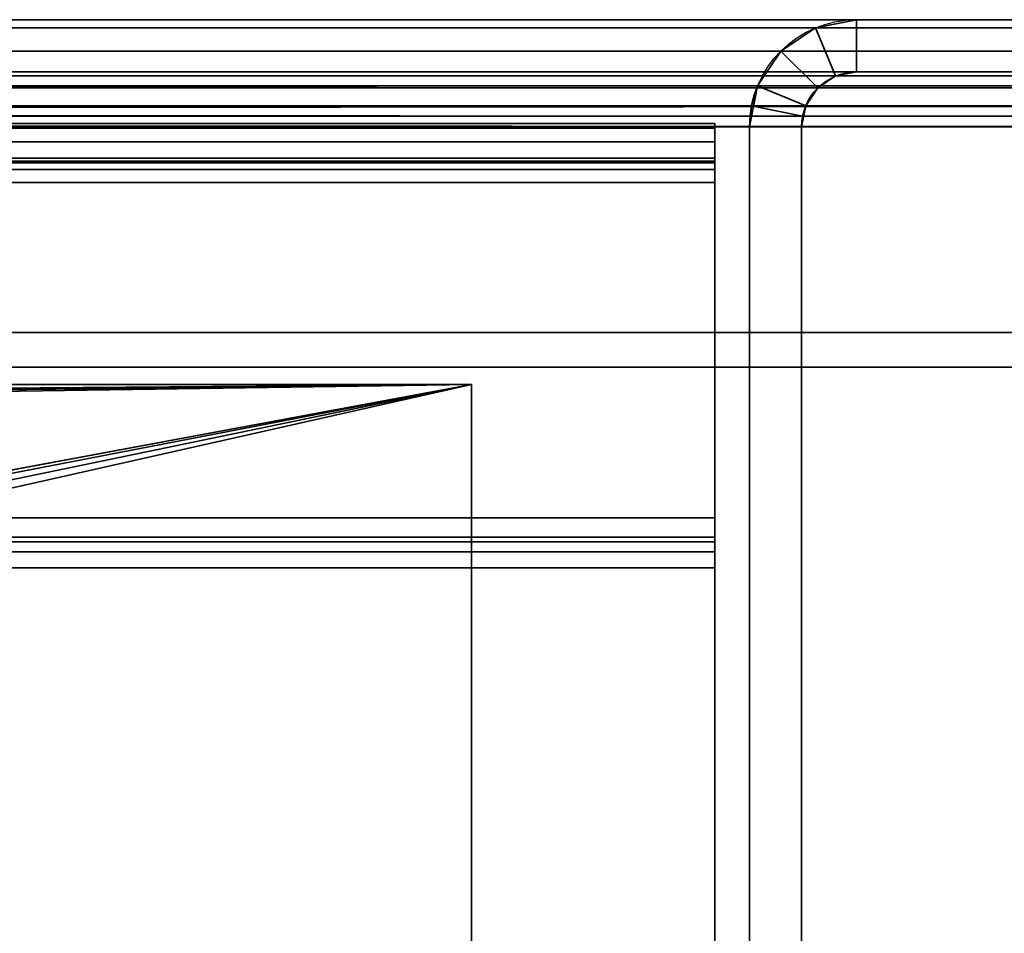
# Model space of a CAD drawing. Header units: millimetres. Extents: x -523 to 5173, y -130 to 66.
# Tile 889 of 1056: x 309 to 337, y 24 to 50. Entities that reach past the tile are written whole.
import ezdxf

# ---------------------------------------------------------------- set-up
doc = ezdxf.new("R2010")
doc.units = ezdxf.units.MM
doc.layers.add('151', color=7, linetype='Continuous', true_color=0xffffff)

# ---------------------------------------------------------------- blocks, each defined once
blk = doc.blocks.new('UG_SURFACE_009')
at = {"layer": '151', "color": 252, "linetype": 'Continuous', "lineweight": 35}
for points in [[(-522.5, 40, 2207), (522.5, 40, 2207), (372.5, 40, 2057), (-372.5, 40, 2057)], [(522.5, -46, 2207), (522.5, 40, 2207), (-522.5, 40, 2207), (-522.5, -46, 2207)], [(-372.5, -46, 2057), (-372.5, 40, 2057), (372.5, 40, 2057), (372.5, -46, 2057)]]:
    blk.add_3dface(points, dxfattribs=at)
blk = doc.blocks.new('UG_SURFACE_041')
at = {"layer": '151', "color": 252, "linetype": 'Continuous', "lineweight": 35}
for points in [[(-329, 46.877, 0.36), (329, 46.877, 0.36), (329, 47.013, -0.466), (-329, 47.013, -0.466)], [(329, 47.013, -7.094), (-329, 47.013, -7.094), (-329, 47.013, -0.466), (329, 47.013, -0.466)], [(329, 47.013, -7.094), (329, 46.013, -7.094), (-329, 46.013, -7.094), (-329, 47.013, -7.094)], [(-329, 46.484, 1.099), (329, 46.484, 1.099), (329, 46.877, 0.36), (-329, 46.877, 0.36)], [(329, 47.013, -0.466), (329, 46.877, 0.36), (329, 45.93, 0.04), (329, 46.013, -0.466)], [(329, 46.013, -0.466), (329, 46.013, -7.094), (329, 47.013, -7.094), (329, 47.013, -0.466)], [(329, 46.877, 0.36), (329, 46.484, 1.099), (329, 45.689, 0.492), (329, 45.93, 0.04)], [(-329, 45.876, 1.673), (329, 45.876, 1.673), (329, 46.484, 1.099), (-329, 46.484, 1.099)], [(329, 45.316, 0.844), (329, 45.689, 0.492), (329, 46.484, 1.099), (329, 45.876, 1.673)], [(329, 46.013, -7.094), (329, 46.013, -0.466), (-329, 46.013, -0.466), (-329, 46.013, -7.094)], [(-329, 46.013, -0.466), (329, 46.013, -0.466), (329, 45.93, 0.04), (-329, 45.93, 0.04)], [(-329, 45.93, 0.04), (329, 45.93, 0.04), (329, 45.689, 0.492), (-329, 45.689, 0.492)], [(329, 45.876, 1.673), (-329, 45.876, 1.673), (-329, 35.667, 8.559), (329, 35.667, 8.559)], [(-329, 45.689, 0.492), (329, 45.689, 0.492), (329, 45.316, 0.844), (-329, 45.316, 0.844)], [(329, 35.108, 7.73), (329, 45.316, 0.844), (329, 45.876, 1.673), (329, 35.667, 8.559)], [(329, 45.316, 0.844), (329, 35.108, 7.73), (-329, 35.108, 7.73), (-329, 45.316, 0.844)], [(-329, 34.978, 8.887), (329, 34.978, 8.887), (329, 35.667, 8.559), (-329, 35.667, 8.559)], [(329, 35.667, 8.559), (329, 34.978, 8.887), (329, 34.686, 7.931), (329, 35.108, 7.73)], [(-329, 35.108, 7.73), (329, 35.108, 7.73), (329, 34.686, 7.931), (-329, 34.686, 7.931)], [(-329, 34.224, 9), (329, 34.224, 9), (329, 34.978, 8.887), (-329, 34.978, 8.887)], [(329, 34.224, 8), (329, 34.686, 7.931), (329, 34.978, 8.887), (329, 34.224, 9)], [(-329, 34.686, 7.931), (329, 34.686, 7.931), (329, 34.224, 8), (-329, 34.224, 8)], [(329, 34.224, 9), (-329, 34.224, 9), (-329, 7.5, 9), (329, 7.5, 9)], [(329, 34.224, 8), (329, 7.5, 8), (-329, 7.5, 8), (-329, 34.224, 8)], [(329, 34.224, 9), (329, 7.5, 9), (329, 7.5, 8), (329, 34.224, 8)]]:
    blk.add_3dface(points, dxfattribs=at)
blk = doc.blocks.new('UG_SURFACE_043')
at = {"layer": '151', "color": 252, "linetype": 'Continuous', "lineweight": 35}
for points in [[(-19.686, 36.984, -4.6), (322, 39.5, -4.6), (-322, 39.5, -4.6)], [(322, 39.5, -6.1), (-322, 39.5, -6.1), (-322, 39.5, -4.6), (322, 39.5, -4.6)], [(-322, 39.5, -6.1), (322, 39.5, -6.1), (-19.686, 36.984, -6.1)], [(322, 39.5, -4.6), (-19.686, 36.984, -4.6), (-18.5, 36.598, -4.6)], [(-18.5, 36.598, -6.1), (-19.686, 36.984, -6.1), (322, 39.5, -6.1)], [(322, 39.5, -4.6), (-18.5, 36.598, -4.6), (-17.573, 35.763, -4.6)], [(-17.573, 35.763, -6.1), (-18.5, 36.598, -6.1), (322, 39.5, -6.1)], [(-17.573, 35.763, -4.6), (-17.066, 34.624, -4.6), (322, 39.5, -4.6)], [(-17.573, 35.763, -6.1), (322, 39.5, -6.1), (252.052, 26.5, -6.1)], [(252.052, 26.5, -4.6), (322, 39.5, -4.6), (-17.066, 34.624, -4.6)], [(252.052, 26.5, -4.6), (253.266, 26.22, -4.6), (322, 39.5, -4.6)], [(322, 39.5, -6.1), (253.266, 26.22, -6.1), (252.052, 26.5, -6.1)], [(322, 39.5, -4.6), (253.266, 26.22, -4.6), (254.262, 25.471, -4.6)], [(254.262, 25.471, -6.1), (253.266, 26.22, -6.1), (322, 39.5, -6.1)], [(322, 39.5, -4.6), (254.262, 25.471, -4.6), (254.867, 24.383, -4.6)], [(254.867, 24.383, -6.1), (254.262, 25.471, -6.1), (322, 39.5, -6.1)], [(254.867, 24.383, -4.6), (254.979, 23.142, -4.6), (322, 20.58, -4.6), (322, 39.5, -4.6)], [(322, 39.5, -6.1), (322, 20.58, -6.1), (254.979, 23.142, -6.1), (254.867, 24.383, -6.1)], [(322, 20.58, -6.1), (322, 39.5, -6.1), (322, 39.5, -4.6), (322, 20.58, -4.6)]]:
    blk.add_3dface(points, dxfattribs=at)
blk = doc.blocks.new('UG_SURFACE_057')
at = {"layer": '151', "color": 252, "linetype": 'Continuous', "lineweight": 35}
for points in [[(360.92, 50, 2045.92), (-360.92, 50, 2045.92), (-362.099, 49.766, 2047.099), (362.099, 49.766, 2047.099)], [(-333.08, 50, 2018.08), (-360.92, 50, 2045.92), (360.92, 50, 2045.92), (333.08, 50, 2018.08)], [(331.901, 49.766, 2016.901), (-331.901, 49.766, 2016.901), (-333.08, 50, 2018.08), (333.08, 50, 2018.08)], [(333.08, 48.5, 2018.08), (332.475, 48.38, 2017.475), (331.901, 49.766, 2016.901), (333.08, 50, 2018.08)], [(360.92, 48.5, 2045.92), (333.08, 48.5, 2018.08), (333.08, 50, 2018.08), (360.92, 50, 2045.92)], [(362.099, 49.766, 2047.099), (-362.099, 49.766, 2047.099), (-363.098, 49.098, 2048.098), (363.098, 49.098, 2048.098)], [(330.902, 49.098, 2015.902), (-330.902, 49.098, 2015.902), (-331.901, 49.766, 2016.901), (331.901, 49.766, 2016.901)], [(332.475, 48.38, 2017.475), (331.963, 48.037, 2016.963), (330.902, 49.098, 2015.902), (331.901, 49.766, 2016.901)], [(363.098, 49.098, 2048.098), (-363.098, 49.098, 2048.098), (-363.766, 48.099, 2048.766), (363.766, 48.099, 2048.766)], [(330.234, 48.099, 2015.234), (-330.234, 48.099, 2015.234), (-330.902, 49.098, 2015.902), (330.902, 49.098, 2015.902)], [(330.234, 48.099, 2015.234), (330.902, 49.098, 2015.902), (331.963, 48.037, 2016.963), (331.62, 47.525, 2016.62)], [(361.525, 48.38, 2046.525), (-361.525, 48.38, 2046.525), (-360.92, 48.5, 2045.92), (360.92, 48.5, 2045.92)], [(-333.08, 48.5, 2018.08), (333.08, 48.5, 2018.08), (360.92, 48.5, 2045.92), (-360.92, 48.5, 2045.92)], [(333.08, 48.5, 2018.08), (-333.08, 48.5, 2018.08), (-332.475, 48.38, 2017.475), (332.475, 48.38, 2017.475)], [(362.037, 48.037, 2047.037), (-362.037, 48.037, 2047.037), (-361.525, 48.38, 2046.525), (361.525, 48.38, 2046.525)], [(332.475, 48.38, 2017.475), (-332.475, 48.38, 2017.475), (-331.963, 48.037, 2016.963), (331.963, 48.037, 2016.963)], [(363.941, 47.521, 2048.941), (363.766, 48.099, 2048.766), (-363.766, 48.099, 2048.766), (-363.941, 47.521, 2048.941)], [(362.38, 47.525, 2047.38), (-362.38, 47.525, 2047.38), (-362.037, 48.037, 2047.037), (362.037, 48.037, 2047.037)], [(331.963, 48.037, 2016.963), (-331.963, 48.037, 2016.963), (-331.62, 47.525, 2016.62), (331.62, 47.525, 2016.62)], [(-330.059, 47.521, 2015.059), (-330.234, 48.099, 2015.234), (330.234, 48.099, 2015.234)], [(-330.059, 47.521, 2015.059), (330.234, 48.099, 2015.234), (330.059, 47.521, 2015.059)], [(330.059, 47.521, 2015.059), (330.234, 48.099, 2015.234), (331.62, 47.525, 2016.62), (331.53, 47.228, 2016.53)], [(-364, 46.92, 2049), (364, 46.92, 2049), (363.941, 47.521, 2048.941)], [(-363.941, 47.521, 2048.941), (-364, 46.92, 2049), (363.941, 47.521, 2048.941)], [(-362.47, 47.228, 2047.47), (-362.38, 47.525, 2047.38), (362.38, 47.525, 2047.38), (362.47, 47.228, 2047.47)], [(331.53, 47.228, 2016.53), (-331.62, 47.525, 2016.62), (-331.53, 47.228, 2016.53)], [(331.53, 47.228, 2016.53), (331.62, 47.525, 2016.62), (-331.62, 47.525, 2016.62)], [(330.059, 47.521, 2015.059), (-330, 46.92, 2015), (-330.059, 47.521, 2015.059)], [(330.059, 47.521, 2015.059), (330, 46.92, 2015), (-330, 46.92, 2015)], [(330, 46.92, 2015), (330.059, 47.521, 2015.059), (331.53, 47.228, 2016.53), (331.5, 46.92, 2016.5)], [(362.5, 46.92, 2047.5), (-362.5, 46.92, 2047.5), (-362.47, 47.228, 2047.47)], [(362.47, 47.228, 2047.47), (362.5, 46.92, 2047.5), (-362.47, 47.228, 2047.47)], [(-331.53, 47.228, 2016.53), (331.5, 46.92, 2016.5), (331.53, 47.228, 2016.53)], [(-331.53, 47.228, 2016.53), (-331.5, 46.92, 2016.5), (331.5, 46.92, 2016.5)], [(-364, 46.92, 2049), (-364, 41, 2049), (364, 41, 2049), (364, 46.92, 2049)], [(-362.5, 46.92, 2047.5), (362.5, 46.92, 2047.5), (362.5, 41, 2047.5), (-362.5, 41, 2047.5)], [(-331.5, 7.25, 2016.5), (331.5, 7.25, 2016.5), (331.5, 46.92, 2016.5), (-331.5, 46.92, 2016.5)], [(-330, 7.25, 2015), (-330, 46.92, 2015), (330, 46.92, 2015), (330, 7.25, 2015)], [(331.5, 46.92, 2016.5), (331.5, 7.25, 2016.5), (330, 7.25, 2015), (330, 46.92, 2015)], [(-362.5, 41, 2047.5), (362.5, 41, 2047.5), (364, 41, 2049), (-364, 41, 2049)]]:
    blk.add_3dface(points, dxfattribs=at)
blk = doc.blocks.new('UG_SURFACE_058')
at = {"layer": '151', "color": 252, "linetype": 'Continuous', "lineweight": 35}
for points in [[(333.08, 50, 2018.08), (333.08, 50, -8), (331.901, 49.766, -8), (331.901, 49.766, 2016.901)], [(333.08, 48.5, -8), (332.475, 48.38, -8), (331.901, 49.766, -8), (333.08, 50, -8)], [(333.08, 50, 2018.08), (331.901, 49.766, 2016.901), (332.475, 48.38, 2017.475), (333.08, 48.5, 2018.08)], [(333.08, 50, 2018.08), (360.92, 50, 2045.92), (360.92, 50, -8), (333.08, 50, -8)], [(333.08, 50, -8), (360.92, 50, -8), (360.92, 48.5, -8), (333.08, 48.5, -8)], [(360.92, 50, 2045.92), (333.08, 50, 2018.08), (333.08, 48.5, 2018.08), (360.92, 48.5, 2045.92)], [(331.901, 49.766, 2016.901), (331.901, 49.766, -8), (330.902, 49.098, -8), (330.902, 49.098, 2015.902)], [(332.475, 48.38, -8), (331.963, 48.037, -8), (330.902, 49.098, -8), (331.901, 49.766, -8)], [(331.901, 49.766, 2016.901), (330.902, 49.098, 2015.902), (331.963, 48.037, 2016.963), (332.475, 48.38, 2017.475)], [(330.902, 49.098, 2015.902), (330.902, 49.098, -8), (330.234, 48.099, -8), (330.234, 48.099, 2015.234)], [(330.234, 48.099, -8), (330.902, 49.098, -8), (331.963, 48.037, -8), (331.62, 47.525, -8)], [(331.62, 47.525, 2016.62), (331.963, 48.037, 2016.963), (330.902, 49.098, 2015.902), (330.234, 48.099, 2015.234)], [(332.475, 48.38, 2017.475), (332.475, 48.38, -8), (333.08, 48.5, -8), (333.08, 48.5, 2018.08)], [(333.08, 48.5, 2018.08), (333.08, 48.5, -8), (360.92, 48.5, -8), (360.92, 48.5, 2045.92)], [(331.963, 48.037, 2016.963), (331.963, 48.037, -8), (332.475, 48.38, -8), (332.475, 48.38, 2017.475)], [(330.234, 48.099, -8), (330, 46.92, -8), (330, 46.92, 2015)], [(330, 46.92, 2015), (330.059, 47.521, 2015.059), (330.234, 48.099, -8)], [(330, 46.92, -8), (330.234, 48.099, -8), (331.62, 47.525, -8), (331.5, 46.92, -8)], [(330.059, 47.521, 2015.059), (330.234, 48.099, 2015.234), (330.234, 48.099, -8)], [(331.53, 47.228, 2016.53), (331.62, 47.525, 2016.62), (330.234, 48.099, 2015.234), (330.059, 47.521, 2015.059)], [(331.62, 47.525, 2016.62), (331.62, 47.525, -8), (331.963, 48.037, -8), (331.963, 48.037, 2016.963)], [(331.5, 46.92, 2016.5), (331.53, 47.228, 2016.53), (330.059, 47.521, 2015.059), (330, 46.92, 2015)], [(331.53, 47.228, 2016.53), (331.5, 46.92, -8), (331.62, 47.525, -8)], [(331.62, 47.525, -8), (331.62, 47.525, 2016.62), (331.53, 47.228, 2016.53)], [(331.53, 47.228, 2016.53), (331.5, 46.92, 2016.5), (331.5, 46.92, -8)], [(330, 7.25, 2015), (330, 46.92, 2015), (330, 46.92, -8), (330, 7.25, -8)], [(331.5, 46.92, -8), (331.5, 7.25, -8), (330, 7.25, -8), (330, 46.92, -8)], [(330, 46.92, 2015), (330, 7.25, 2015), (331.5, 7.25, 2016.5), (331.5, 46.92, 2016.5)], [(331.5, 7.25, 2016.5), (331.5, 7.25, -8), (331.5, 46.92, -8), (331.5, 46.92, 2016.5)]]:
    blk.add_3dface(points, dxfattribs=at)
blk = doc.blocks.new('UG_SURFACE_068')
at = {"layer": '151', "color": 252, "linetype": 'Continuous', "lineweight": 35}
for points in [[(360.92, 50, 2045.92), (-360.92, 50, 2045.92), (-362.099, 49.766, 2047.099), (362.099, 49.766, 2047.099)], [(-333.08, 50, 2018.08), (-360.92, 50, 2045.92), (360.92, 50, 2045.92), (333.08, 50, 2018.08)], [(331.901, 49.766, 2016.901), (-331.901, 49.766, 2016.901), (-333.08, 50, 2018.08), (333.08, 50, 2018.08)], [(333.08, 48.5, 2018.08), (332.475, 48.38, 2017.475), (331.901, 49.766, 2016.901), (333.08, 50, 2018.08)], [(360.92, 48.5, 2045.92), (333.08, 48.5, 2018.08), (333.08, 50, 2018.08), (360.92, 50, 2045.92)], [(362.099, 49.766, 2047.099), (-362.099, 49.766, 2047.099), (-363.098, 49.098, 2048.098), (363.098, 49.098, 2048.098)], [(330.902, 49.098, 2015.902), (-330.902, 49.098, 2015.902), (-331.901, 49.766, 2016.901), (331.901, 49.766, 2016.901)], [(332.475, 48.38, 2017.475), (331.963, 48.037, 2016.963), (330.902, 49.098, 2015.902), (331.901, 49.766, 2016.901)], [(363.098, 49.098, 2048.098), (-363.098, 49.098, 2048.098), (-363.766, 48.099, 2048.766), (363.766, 48.099, 2048.766)], [(330.234, 48.099, 2015.234), (-330.234, 48.099, 2015.234), (-330.902, 49.098, 2015.902), (330.902, 49.098, 2015.902)], [(330.234, 48.099, 2015.234), (330.902, 49.098, 2015.902), (331.963, 48.037, 2016.963), (331.62, 47.525, 2016.62)], [(361.525, 48.38, 2046.525), (-361.525, 48.38, 2046.525), (-360.92, 48.5, 2045.92), (360.92, 48.5, 2045.92)], [(-333.08, 48.5, 2018.08), (333.08, 48.5, 2018.08), (360.92, 48.5, 2045.92), (-360.92, 48.5, 2045.92)], [(333.08, 48.5, 2018.08), (-333.08, 48.5, 2018.08), (-332.475, 48.38, 2017.475), (332.475, 48.38, 2017.475)], [(362.037, 48.037, 2047.037), (-362.037, 48.037, 2047.037), (-361.525, 48.38, 2046.525), (361.525, 48.38, 2046.525)], [(332.475, 48.38, 2017.475), (-332.475, 48.38, 2017.475), (-331.963, 48.037, 2016.963), (331.963, 48.037, 2016.963)], [(363.941, 47.521, 2048.941), (363.766, 48.099, 2048.766), (-363.766, 48.099, 2048.766), (-363.941, 47.521, 2048.941)], [(362.38, 47.525, 2047.38), (-362.38, 47.525, 2047.38), (-362.037, 48.037, 2047.037), (362.037, 48.037, 2047.037)], [(331.963, 48.037, 2016.963), (-331.963, 48.037, 2016.963), (-331.62, 47.525, 2016.62), (331.62, 47.525, 2016.62)], [(-330.059, 47.521, 2015.059), (-330.234, 48.099, 2015.234), (330.234, 48.099, 2015.234)], [(-330.059, 47.521, 2015.059), (330.234, 48.099, 2015.234), (330.059, 47.521, 2015.059)], [(330.059, 47.521, 2015.059), (330.234, 48.099, 2015.234), (331.62, 47.525, 2016.62), (331.53, 47.228, 2016.53)], [(-364, 46.92, 2049), (364, 46.92, 2049), (363.941, 47.521, 2048.941)], [(-363.941, 47.521, 2048.941), (-364, 46.92, 2049), (363.941, 47.521, 2048.941)], [(-362.47, 47.228, 2047.47), (-362.38, 47.525, 2047.38), (362.38, 47.525, 2047.38), (362.47, 47.228, 2047.47)], [(331.53, 47.228, 2016.53), (-331.62, 47.525, 2016.62), (-331.53, 47.228, 2016.53)], [(331.53, 47.228, 2016.53), (331.62, 47.525, 2016.62), (-331.62, 47.525, 2016.62)], [(330.059, 47.521, 2015.059), (-330, 46.92, 2015), (-330.059, 47.521, 2015.059)], [(330.059, 47.521, 2015.059), (330, 46.92, 2015), (-330, 46.92, 2015)], [(330, 46.92, 2015), (330.059, 47.521, 2015.059), (331.53, 47.228, 2016.53), (331.5, 46.92, 2016.5)], [(362.5, 46.92, 2047.5), (-362.5, 46.92, 2047.5), (-362.47, 47.228, 2047.47)], [(362.47, 47.228, 2047.47), (362.5, 46.92, 2047.5), (-362.47, 47.228, 2047.47)], [(-331.53, 47.228, 2016.53), (331.5, 46.92, 2016.5), (331.53, 47.228, 2016.53)], [(-331.53, 47.228, 2016.53), (-331.5, 46.92, 2016.5), (331.5, 46.92, 2016.5)], [(-364, 46.92, 2049), (-364, 41, 2049), (364, 41, 2049), (364, 46.92, 2049)], [(-362.5, 46.92, 2047.5), (362.5, 46.92, 2047.5), (362.5, 41, 2047.5), (-362.5, 41, 2047.5)], [(-331.5, 7.25, 2016.5), (331.5, 7.25, 2016.5), (331.5, 46.92, 2016.5), (-331.5, 46.92, 2016.5)], [(-330, 7.25, 2015), (-330, 46.92, 2015), (330, 46.92, 2015), (330, 7.25, 2015)], [(331.5, 46.92, 2016.5), (331.5, 7.25, 2016.5), (330, 7.25, 2015), (330, 46.92, 2015)], [(-362.5, 41, 2047.5), (362.5, 41, 2047.5), (364, 41, 2049), (-364, 41, 2049)]]:
    blk.add_3dface(points, dxfattribs=at)
blk = doc.blocks.new('UG_SURFACE_072')
at = {"layer": '151', "color": 252, "linetype": 'Continuous', "lineweight": 35}
for points in [[(333.08, 50, 2018.08), (333.08, 50, -8), (331.901, 49.766, -8), (331.901, 49.766, 2016.901)], [(333.08, 50, 2018.08), (331.901, 49.766, 2016.901), (332.475, 48.38, 2017.475), (333.08, 48.5, 2018.08)], [(333.08, 48.5, -8), (332.475, 48.38, -8), (331.901, 49.766, -8), (333.08, 50, -8)], [(333.08, 50, 2018.08), (360.92, 50, 2045.92), (360.92, 50, -8), (333.08, 50, -8)], [(360.92, 50, 2045.92), (333.08, 50, 2018.08), (333.08, 48.5, 2018.08), (360.92, 48.5, 2045.92)], [(333.08, 50, -8), (360.92, 50, -8), (360.92, 48.5, -8), (333.08, 48.5, -8)], [(331.901, 49.766, 2016.901), (331.901, 49.766, -8), (330.902, 49.098, -8), (330.902, 49.098, 2015.902)], [(331.901, 49.766, 2016.901), (330.902, 49.098, 2015.902), (331.963, 48.037, 2016.963), (332.475, 48.38, 2017.475)], [(332.475, 48.38, -8), (331.963, 48.037, -8), (330.902, 49.098, -8), (331.901, 49.766, -8)], [(330.902, 49.098, 2015.902), (330.902, 49.098, -8), (330.234, 48.099, -8), (330.234, 48.099, 2015.234)], [(331.62, 47.525, 2016.62), (331.963, 48.037, 2016.963), (330.902, 49.098, 2015.902), (330.234, 48.099, 2015.234)], [(330.234, 48.099, -8), (330.902, 49.098, -8), (331.963, 48.037, -8), (331.62, 47.525, -8)], [(332.475, 48.38, 2017.475), (332.475, 48.38, -8), (333.08, 48.5, -8), (333.08, 48.5, 2018.08)], [(333.08, 48.5, 2018.08), (333.08, 48.5, -8), (360.92, 48.5, -8), (360.92, 48.5, 2045.92)], [(331.963, 48.037, 2016.963), (331.963, 48.037, -8), (332.475, 48.38, -8), (332.475, 48.38, 2017.475)], [(330.234, 48.099, -8), (330, 46.92, -8), (330, 46.92, 2015)], [(330, 46.92, 2015), (330.059, 47.521, 2015.059), (330.234, 48.099, -8)], [(330, 46.92, -8), (330.234, 48.099, -8), (331.62, 47.525, -8), (331.5, 46.92, -8)], [(330.059, 47.521, 2015.059), (330.234, 48.099, 2015.234), (330.234, 48.099, -8)], [(331.53, 47.228, 2016.53), (331.62, 47.525, 2016.62), (330.234, 48.099, 2015.234), (330.059, 47.521, 2015.059)], [(331.62, 47.525, 2016.62), (331.62, 47.525, -8), (331.963, 48.037, -8), (331.963, 48.037, 2016.963)], [(331.5, 46.92, 2016.5), (331.53, 47.228, 2016.53), (330.059, 47.521, 2015.059), (330, 46.92, 2015)], [(331.53, 47.228, 2016.53), (331.5, 46.92, -8), (331.62, 47.525, -8)], [(331.62, 47.525, -8), (331.62, 47.525, 2016.62), (331.53, 47.228, 2016.53)], [(331.53, 47.228, 2016.53), (331.5, 46.92, 2016.5), (331.5, 46.92, -8)], [(330, 7.25, 2015), (330, 46.92, 2015), (330, 46.92, -8), (330, 7.25, -8)], [(330, 46.92, 2015), (330, 7.25, 2015), (331.5, 7.25, 2016.5), (331.5, 46.92, 2016.5)], [(331.5, 46.92, -8), (331.5, 7.25, -8), (330, 7.25, -8), (330, 46.92, -8)], [(331.5, 7.25, 2016.5), (331.5, 7.25, -8), (331.5, 46.92, -8), (331.5, 46.92, 2016.5)]]:
    blk.add_3dface(points, dxfattribs=at)

msp = doc.modelspace()

# ---------------------------------------------------------------- linework, layer by layer
at = {"layer": '151', "color": 253, "linetype": 'Continuous', "lineweight": -3}
for p, q in [((360.92, 50, 2045.92), (-360.92, 50, 2045.92)), ((360.92, 50, 2045.92), (-360.92, 50, 2045.92)), ((333.08, 50, 2018.08), (-333.08, 50, 2018.08)), ((333.08, 50, 2018.08), (-333.08, 50, 2018.08)), ((333.08, 50, 2018.08), (360.92, 50, 2045.92)), ((333.08, 50, 2018.08), (360.92, 50, 2045.92)), ((333.08, 50, -8), (333.08, 50, 2018.08)), ((333.08, 50, -8), (360.92, 50, -8)), ((333.08, 50, -8), (333.08, 50, 2018.08)), ((333.08, 50, 2018.08), (360.92, 50, 2045.92)), ((333.08, 50, -8), (360.92, 50, -8)), ((333.08, 50, 2018.08), (360.92, 50, 2045.92)), ((360.92, 48.5, 2045.92), (-360.92, 48.5, 2045.92)), ((360.92, 48.5, 2045.92), (-360.92, 48.5, 2045.92)), ((333.08, 48.5, 2018.08), (-333.08, 48.5, 2018.08)), ((333.08, 48.5, 2018.08), (-333.08, 48.5, 2018.08)), ((333.08, 48.5, -8), (333.08, 48.5, 2018.08)), ((333.08, 48.5, -8), (360.92, 48.5, -8)), ((333.08, 48.5, 2018.08), (360.92, 48.5, 2045.92)), ((333.08, 48.5, 2018.08), (360.92, 48.5, 2045.92)), ((333.08, 48.5, -8), (360.92, 48.5, -8)), ((333.08, 48.5, 2018.08), (360.92, 48.5, 2045.92)), ((333.08, 48.5, 2018.08), (360.92, 48.5, 2045.92)), ((333.08, 48.5, -8), (333.08, 48.5, 2018.08)), ((364, 46.92, 2049), (-364, 46.92, 2049)), ((364, 46.92, 2049), (-364, 46.92, 2049)), ((362.5, 46.92, 2047.5), (-362.5, 46.92, 2047.5)), ((362.5, 46.92, 2047.5), (-362.5, 46.92, 2047.5)), ((331.5, 46.92, 2016.5), (-331.5, 46.92, 2016.5)), ((331.5, 46.92, 2016.5), (-331.5, 46.92, 2016.5)), ((330, 46.92, 2015), (-330, 46.92, 2015)), ((330, 46.92, 2015), (-330, 46.92, 2015)), ((329, 47.013, -7.094), (-329, 47.013, -7.094)), ((329, 47.013, -0.466), (-329, 47.013, -0.466)), ((329, 47.013, -7.094), (329, 47.013, -0.466)), ((329, 46.013, -7.094), (329, 47.013, -7.094)), ((330, 7.25, 2015), (330, 46.92, 2015)), ((330, 46.92, -8), (330, 46.92, 2015)), ((330, 7.25, -8), (330, 46.92, -8)), ((330, 7.25, 2015), (330, 46.92, 2015)), ((330, 7.25, 2015), (330, 46.92, 2015)), ((330, 7.25, 2015), (330, 46.92, 2015)), ((330, 7.25, -8), (330, 46.92, -8)), ((330, 46.92, -8), (330, 46.92, 2015)), ((331.5, 7.25, 2016.5), (331.5, 46.92, 2016.5)), ((331.5, 7.25, -8), (331.5, 46.92, -8)), ((331.5, 46.92, -8), (331.5, 46.92, 2016.5)), ((331.5, 7.25, 2016.5), (331.5, 46.92, 2016.5)), ((331.5, 7.25, 2016.5), (331.5, 46.92, 2016.5)), ((331.5, 7.25, -8), (331.5, 46.92, -8)), ((331.5, 7.25, 2016.5), (331.5, 46.92, 2016.5)), ((331.5, 46.92, -8), (331.5, 46.92, 2016.5)), ((329, 46.013, -7.094), (-329, 46.013, -7.094)), ((329, 46.013, -0.466), (-329, 46.013, -0.466)), ((329, 46.013, -7.094), (329, 46.013, -0.466)), ((329, 45.876, 1.673), (-329, 45.876, 1.673)), ((329, 45.876, 1.673), (329, 35.667, 8.559)), ((329, 45.316, 0.844), (-329, 45.316, 0.844)), ((329, 45.316, 0.844), (329, 35.108, 7.73)), ((364, 41, 2049), (-364, 41, 2049)), ((364, 41, 2049), (-364, 41, 2049)), ((362.5, 41, 2047.5), (-362.5, 41, 2047.5)), ((362.5, 41, 2047.5), (-362.5, 41, 2047.5)), ((-522.5, 40, 2207), (522.5, 40, 2207)), ((372.5, 40, 2057), (-372.5, 40, 2057)), ((-322, 39.5, -6.1), (322, 39.5, -6.1)), ((-322, 39.5, -4.6), (322, 39.5, -4.6)), ((322, 39.5, -4.6), (322, 20.58, -4.6)), ((322, 39.5, -4.6), (322, 39.5, -6.1)), ((322, 39.5, -6.1), (322, 20.58, -6.1)), ((329, 35.667, 8.559), (-329, 35.667, 8.559)), ((329, 35.108, 7.73), (-329, 35.108, 7.73)), ((329, 34.224, 8), (-329, 34.224, 8)), ((329, 34.224, 9), (-329, 34.224, 9)), ((329, 34.224, 9), (329, 7.5, 9)), ((329, 34.224, 8), (329, 7.5, 8))]:
    msp.add_line(p, q, dxfattribs=at)
at = {"layer": '151', "color": 253, "linetype": 'Continuous', "lineweight": -3, "extrusion": (0, 0, -1)}
for radius in [3.08, 3.08, 1.58, 1.58]:
    msp.add_arc((-333.08, 46.92, 8), radius, 0, 90, dxfattribs=at)
at = {"layer": '151', "color": 253, "linetype": 'Continuous', "lineweight": -3, "extrusion": (1, 5.55112e-17, 0)}
for centre, radius, start, end in [((44.433, -0.466, 329), 2.58, 0, 56), ((44.433, -0.466, 329), 1.58, 0, 56), ((34.224, 6.42, 329), 2.58, 56, 90), ((34.224, 6.42, 329), 1.58, 56, 90)]:
    msp.add_arc(centre, radius, start, end, dxfattribs=at)
at = {"layer": '151', "color": 253, "linetype": 'Continuous', "lineweight": -3, "extrusion": (0.707107, 6.12323e-17, -0.707107)}
for major_axis, start_param, end_param in [((-3.08, 0, -3.08), 0, 1.570796), ((3.08, 0, 3.08), 3.141593, 4.712389), ((3.08, 0, 3.08), 3.141593, 4.712389), ((-3.08, 0, -3.08), 0, 1.570796), ((3.08, 0, 3.08), 3.141593, 4.712389), ((-1.58, 0, -1.58), 0, 1.570796), ((1.58, 0, 1.58), 3.141593, 4.712389), ((-1.58, 0, -1.58), 0, 1.570796), ((1.58, 0, 1.58), 3.141593, 4.712389)]:
    msp.add_ellipse((333.08, 46.92, 2018.08), major_axis=major_axis, ratio=0.707107, start_param=start_param, end_param=end_param, dxfattribs=at)

# ---------------------------------------------------------------- block references
at = {"layer": '151', "color": 253, "linetype": 'Continuous', "lineweight": -3}
for name in ['UG_SURFACE_057', 'UG_SURFACE_068', 'UG_SURFACE_058', 'UG_SURFACE_072', 'UG_SURFACE_041', 'UG_SURFACE_009', 'UG_SURFACE_043']:
    msp.add_blockref(name, (0, 0), dxfattribs=at)

doc.saveas('drawing.dxf')
